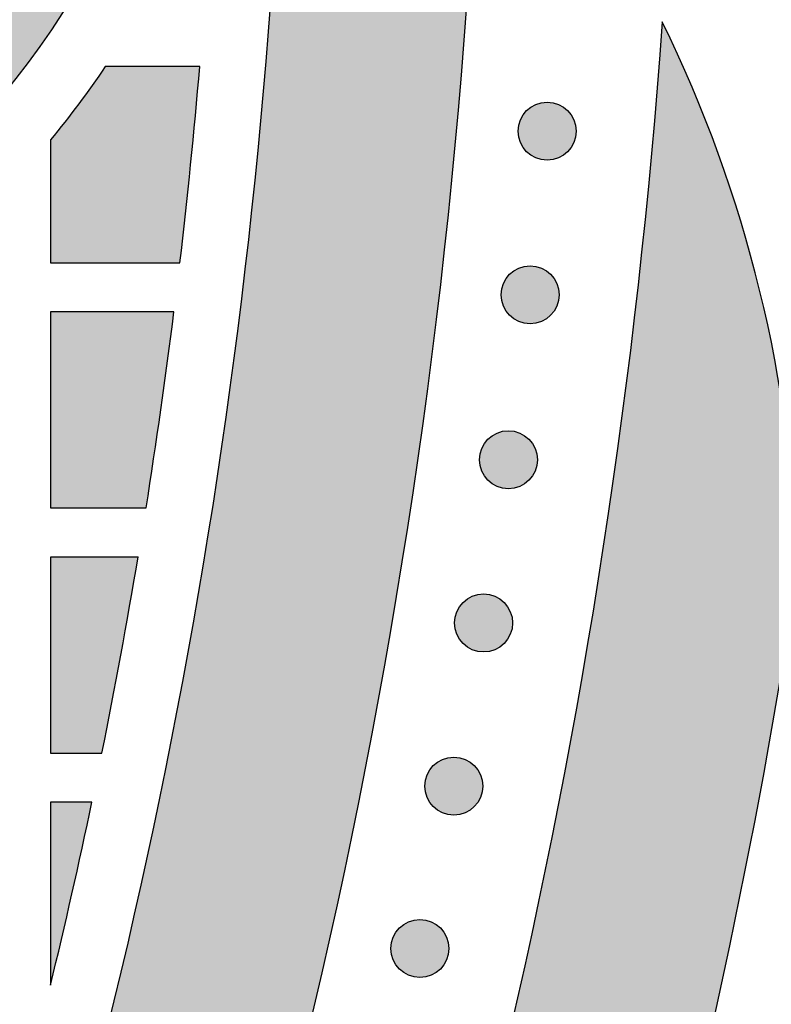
# Model space of a CAD drawing. Header units: millimetres. Extents: x -3873 to -97, y 912 to 4165.
# Tile 239 of 656: x -2969 to -2923, y 1368 to 1429. Entities that reach past the tile are written whole.
import ezdxf

# ---------------------------------------------------------------- set-up
doc = ezdxf.new("R2010")
doc.units = ezdxf.units.MM
doc.layers.add('pattern', color=7, linetype='Continuous', true_color=0x000000)

msp = doc.modelspace()

# ---------------------------------------------------------------- hatches: boundary and pattern name
at = {"layer": 'pattern'}
for points in [[(-3051.084, 1455.273), (-3051.032, 1454.398), (-3050.959, 1453.518), (-3050.867, 1452.632), (-3050.754, 1451.742), (-3050.62, 1450.847), (-3050.465, 1449.948), (-3050.289, 1449.047), (-3050.091, 1448.144), (-3049.87, 1447.239), (-3049.627, 1446.334), (-3049.362, 1445.428), (-3049.073, 1444.524), (-3048.762, 1443.621), (-3048.427, 1442.721), (-3048.069, 1441.825), (-3047.688, 1440.932), (-3047.284, 1440.045), (-3046.856, 1439.164), (-3046.406, 1438.29), (-3045.932, 1437.423), (-3045.435, 1436.566), (-3044.916, 1435.718), (-3044.375, 1434.88), (-3043.811, 1434.054), (-3043.226, 1433.239), (-3042.619, 1432.438), (-3041.991, 1431.651), (-3041.344, 1430.878), (-3040.676, 1430.121), (-3039.989, 1429.38), (-3039.283, 1428.656), (-3038.559, 1427.95), (-3037.817, 1427.262), (-3037.059, 1426.593), (-3036.285, 1425.943), (-3035.496, 1425.314), (-3034.692, 1424.705), (-3033.875, 1424.117), (-3033.044, 1423.551), (-3032.202, 1423.007), (-3031.349, 1422.485), (-3030.485, 1421.985), (-3029.613, 1421.509), (-3028.731, 1421.055), (-3027.843, 1420.625), (-3026.947, 1420.218), (-3026.046, 1419.835), (-3025.14, 1419.475), (-3024.23, 1419.139), (-3023.316, 1418.826), (-3022.401, 1418.536), (-3021.484, 1418.27), (-3020.566, 1418.027), (-3019.649, 1417.806), (-3018.733, 1417.608), (-3017.818, 1417.433), (-3016.906, 1417.28), (-3015.997, 1417.148), (-3015.092, 1417.038), (-3014.192, 1416.949), (-3013.297, 1416.88), (-3012.407, 1416.832), (-3011.525, 1416.803), (-3010.649, 1416.794), (-3009.773, 1416.803), (-3008.89, 1416.832), (-3008.001, 1416.881), (-3007.106, 1416.949), (-3006.205, 1417.039), (-3005.301, 1417.149), (-3004.392, 1417.281), (-3003.48, 1417.434), (-3002.565, 1417.61), (-3001.649, 1417.808), (-3000.731, 1418.028), (-2999.814, 1418.272), (-2998.897, 1418.538), (-2997.982, 1418.828), (-2997.068, 1419.141), (-2996.158, 1419.477), (-2995.252, 1419.837), (-2994.351, 1420.221), (-2993.456, 1420.628), (-2992.567, 1421.058), (-2991.686, 1421.512), (-2990.813, 1421.988), (-2989.949, 1422.488), (-2989.096, 1423.01), (-2988.254, 1423.554), (-2987.424, 1424.121), (-2986.607, 1424.709), (-2985.803, 1425.318), (-2985.014, 1425.947), (-2984.24, 1426.597), (-2983.482, 1427.266), (-2982.741, 1427.954), (-2982.017, 1428.661), (-2981.311, 1429.385), (-2980.624, 1430.126), (-2979.956, 1430.883), (-2979.308, 1431.656), (-2978.681, 1432.443), (-2978.074, 1433.245), (-2977.489, 1434.059), (-2976.926, 1434.885), (-2976.384, 1435.723), (-2975.865, 1436.571), (-2975.369, 1437.429), (-2974.895, 1438.296), (-2974.445, 1439.17), (-2974.017, 1440.051), (-2973.613, 1440.938), (-2973.232, 1441.831), (-2972.875, 1442.727), (-2972.54, 1443.628), (-2972.229, 1444.53), (-2971.941, 1445.435), (-2971.675, 1446.34), (-2971.432, 1447.245), (-2971.212, 1448.15), (-2971.014, 1449.054), (-2970.838, 1449.955), (-2970.683, 1450.853), (-2970.549, 1451.748), (-2970.437, 1452.639), (-2970.344, 1453.524), (-2970.272, 1454.405), (-2970.219, 1455.279), (-2958.208, 1455.28), (-2958.264, 1454.139), (-2958.345, 1452.99), (-2958.453, 1451.833), (-2958.587, 1450.67), (-2958.749, 1449.5), (-2958.939, 1448.326), (-2959.157, 1447.147), (-2959.403, 1445.966), (-2959.679, 1444.782), (-2959.984, 1443.597), (-2960.319, 1442.411), (-2960.684, 1441.227), (-2961.08, 1440.044), (-2961.505, 1438.865), (-2961.962, 1437.689), (-2962.449, 1436.519), (-2962.967, 1435.356), (-2963.515, 1434.2), (-2964.095, 1433.053), (-2964.704, 1431.916), (-2965.344, 1430.79), (-2966.013, 1429.676), (-2966.713, 1428.576), (-2967.441, 1427.491), (-2968.198, 1426.421), (-2968.983, 1425.368), (-2969.796, 1424.334), (-2970.637, 1423.318), (-2971.503, 1422.323), (-2972.395, 1421.349), (-2973.312, 1420.397), (-2974.253, 1419.468), (-2975.216, 1418.563), (-2976.203, 1417.683), (-2977.21, 1416.829), (-2978.237, 1416.001), (-2979.284, 1415.2), (-2980.349, 1414.427), (-2981.43, 1413.682), (-2982.528, 1412.966), (-2983.64, 1412.279), (-2984.766, 1411.622), (-2985.904, 1410.995), (-2987.054, 1410.399), (-2988.213, 1409.833), (-2989.381, 1409.298), (-2990.557, 1408.793), (-2991.739, 1408.32), (-2992.927, 1407.878), (-2994.119, 1407.466), (-2995.314, 1407.085), (-2996.511, 1406.735), (-2997.708, 1406.415), (-2998.905, 1406.125), (-3000.101, 1405.865), (-3001.295, 1405.635), (-3002.485, 1405.433), (-3003.671, 1405.26), (-3004.852, 1405.115), (-3006.026, 1404.998), (-3007.194, 1404.908), (-3008.354, 1404.844), (-3009.506, 1404.806), (-3010.648, 1404.794), (-3011.79, 1404.806), (-3012.941, 1404.844), (-3014.101, 1404.907), (-3015.269, 1404.997), (-3016.444, 1405.114), (-3017.625, 1405.259), (-3018.811, 1405.432), (-3020.001, 1405.633), (-3021.195, 1405.864), (-3022.39, 1406.123), (-3023.588, 1406.413), (-3024.785, 1406.733), (-3025.982, 1407.083), (-3027.177, 1407.463), (-3028.369, 1407.875), (-3029.557, 1408.317), (-3030.739, 1408.79), (-3031.915, 1409.294), (-3033.083, 1409.829), (-3034.243, 1410.395), (-3035.392, 1410.991), (-3036.531, 1411.618), (-3037.657, 1412.275), (-3038.769, 1412.961), (-3039.867, 1413.677), (-3040.948, 1414.422), (-3042.013, 1415.195), (-3043.06, 1415.995), (-3044.088, 1416.823), (-3045.095, 1417.677), (-3046.081, 1418.557), (-3047.045, 1419.462), (-3047.986, 1420.391), (-3048.903, 1421.343), (-3049.795, 1422.317), (-3050.662, 1423.312), (-3051.502, 1424.327), (-3052.315, 1425.361), (-3053.101, 1426.414), (-3053.858, 1427.483), (-3054.587, 1428.569), (-3055.286, 1429.669), (-3055.956, 1430.782), (-3056.596, 1431.908), (-3057.206, 1433.045), (-3057.785, 1434.192), (-3058.334, 1435.348), (-3058.852, 1436.511), (-3059.339, 1437.681), (-3059.796, 1438.857), (-3060.222, 1440.036), (-3060.617, 1441.219), (-3060.983, 1442.403), (-3061.318, 1443.588), (-3061.623, 1444.773), (-3061.899, 1445.957), (-3062.146, 1447.139), (-3062.364, 1448.318), (-3062.554, 1449.492), (-3062.716, 1450.661), (-3062.85, 1451.825), (-3062.958, 1452.981), (-3063.04, 1454.131), (-3063.096, 1455.272)], [(-2952.738, 1455.281), (-2952.84, 1448.097), (-2953.08, 1440.896), (-2953.459, 1433.682), (-2953.978, 1426.459), (-2954.638, 1419.231), (-2955.439, 1412.002), (-2956.382, 1404.776), (-2957.467, 1397.558), (-2958.694, 1390.351), (-2960.063, 1383.16), (-2961.574, 1375.989), (-2963.225, 1368.841), (-2965.018, 1361.722), (-2966.95, 1354.635), (-2969.021, 1347.585), (-2971.231, 1340.575), (-2973.577, 1333.61), (-2976.058, 1326.693), (-2978.673, 1319.829), (-2981.42, 1313.021), (-2984.297, 1306.273), (-2987.303, 1299.589), (-2990.435, 1292.973), (-2993.69, 1286.427), (-2997.067, 1279.956), (-3000.564, 1273.563), (-3004.176, 1267.25), (-3007.902, 1261.022), (-3011.739, 1254.88), (-3015.684, 1248.828), (-3019.734, 1242.869), (-3023.885, 1237.005), (-3024.897, 1235.091), (-3025.867, 1233.15), (-3026.794, 1231.185), (-3027.676, 1229.197), (-3028.514, 1227.186), (-3029.306, 1225.156), (-3030.052, 1223.106), (-3030.75, 1221.04), (-3031.401, 1218.958), (-3032.003, 1216.862), (-3032.557, 1214.754), (-3033.062, 1212.635), (-3033.518, 1210.508), (-3033.925, 1208.373), (-3034.282, 1206.234), (-3034.589, 1204.09), (-3029.181, 1210.512), (-3023.895, 1217.074), (-3018.736, 1223.772), (-3013.708, 1230.602), (-3008.817, 1237.561), (-3004.067, 1244.645), (-2999.462, 1251.85), (-2995.008, 1259.171), (-2990.709, 1266.603), (-2986.569, 1274.142), (-2982.59, 1281.782), (-2978.778, 1289.518), (-2975.136, 1297.345), (-2971.666, 1305.257), (-2968.371, 1313.249), (-2965.255, 1321.314), (-2962.32, 1329.446), (-2959.567, 1337.64), (-2956.999, 1345.889), (-2954.617, 1354.187), (-2952.422, 1362.527), (-2950.416, 1370.904), (-2948.599, 1379.311), (-2946.972, 1387.741), (-2945.534, 1396.189), (-2944.286, 1404.648), (-2943.227, 1413.111), (-2942.357, 1421.573), (-2941.674, 1430.027), (-2941.178, 1438.467), (-2940.866, 1446.887), (-2940.738, 1455.282)], [(-2929.758, 1428.419), (-2930.401, 1420.543), (-2931.202, 1412.659), (-2932.162, 1404.769), (-2933.282, 1396.88), (-2934.563, 1388.995), (-2936.004, 1381.12), (-2937.606, 1373.26), (-2939.369, 1365.419), (-2941.292, 1357.602), (-2943.375, 1349.815), (-2945.618, 1342.062), (-2948.02, 1334.347), (-2950.579, 1326.677), (-2953.295, 1319.055), (-2956.165, 1311.487), (-2959.189, 1303.977), (-2962.364, 1296.53), (-2965.689, 1289.15), (-2969.161, 1281.841), (-2972.778, 1274.609), (-2976.537, 1267.458), (-2980.436, 1260.391), (-2984.472, 1253.413), (-2988.642, 1246.527), (-2992.942, 1239.738), (-2997.37, 1233.049), (-3001.922, 1226.463), (-3006.594, 1219.984), (-3011.383, 1213.615), (-3016.285, 1207.36), (-3021.297, 1201.22), (-3026.413, 1195.198), (-3024.311, 1195.964), (-3022.224, 1196.789), (-3020.157, 1197.673), (-3018.111, 1198.616), (-3016.088, 1199.616), (-3014.092, 1200.673), (-3012.124, 1201.785), (-3010.187, 1202.952), (-3008.283, 1204.173), (-3006.414, 1205.445), (-3004.583, 1206.767), (-3002.791, 1208.137), (-3001.04, 1209.555), (-2999.332, 1211.017), (-2997.668, 1212.523), (-2996.051, 1214.069), (-2988.979, 1224.053), (-2982.186, 1234.274), (-2975.684, 1244.722), (-2969.483, 1255.384), (-2963.595, 1266.247), (-2958.027, 1277.296), (-2952.79, 1288.518), (-2947.89, 1299.898), (-2943.335, 1311.42), (-2939.13, 1323.068), (-2935.281, 1334.827), (-2931.792, 1346.681), (-2928.665, 1358.612), (-2925.903, 1370.604), (-2923.506, 1382.64), (-2921.475, 1394.705), (-2921.561, 1396.876), (-2921.705, 1399.05), (-2921.908, 1401.223), (-2922.169, 1403.394), (-2922.49, 1405.561), (-2922.868, 1407.72), (-2923.305, 1409.87), (-2923.8, 1412.008), (-2924.352, 1414.132), (-2924.961, 1416.24), (-2925.626, 1418.329), (-2926.347, 1420.397), (-2927.121, 1422.442), (-2927.949, 1424.462), (-2928.828, 1426.455)], [(-2958.056, 1425.682), (-2963.833, 1425.681), (-2964.63, 1424.531), (-2965.456, 1423.4), (-2966.31, 1422.291), (-2967.19, 1421.203), (-2967.189, 1413.681), (-2959.268, 1413.682)], [(-2938.054, 1420.476), (-2938.026, 1420.448), (-2937.997, 1420.421), (-2937.967, 1420.394), (-2937.936, 1420.368), (-2937.905, 1420.342), (-2937.872, 1420.317), (-2937.839, 1420.293), (-2937.805, 1420.268), (-2937.77, 1420.245), (-2937.734, 1420.222), (-2937.698, 1420.2), (-2937.66, 1420.179), (-2937.622, 1420.159), (-2937.584, 1420.139), (-2937.544, 1420.12), (-2937.504, 1420.102), (-2937.463, 1420.085), (-2937.422, 1420.069), (-2937.38, 1420.054), (-2937.338, 1420.04), (-2937.295, 1420.027), (-2937.251, 1420.015), (-2937.207, 1420.004), (-2937.163, 1419.994), (-2937.118, 1419.985), (-2937.073, 1419.977), (-2937.028, 1419.971), (-2936.983, 1419.966), (-2936.937, 1419.962), (-2936.891, 1419.959), (-2936.845, 1419.957), (-2936.799, 1419.956), (-2936.754, 1419.957), (-2936.708, 1419.959), (-2936.662, 1419.962), (-2936.616, 1419.966), (-2936.571, 1419.971), (-2936.526, 1419.978), (-2936.481, 1419.985), (-2936.436, 1419.994), (-2936.392, 1420.004), (-2936.348, 1420.015), (-2936.304, 1420.027), (-2936.261, 1420.04), (-2936.219, 1420.054), (-2936.177, 1420.069), (-2936.135, 1420.085), (-2936.095, 1420.102), (-2936.055, 1420.12), (-2936.015, 1420.139), (-2935.977, 1420.159), (-2935.938, 1420.179), (-2935.901, 1420.2), (-2935.865, 1420.222), (-2935.829, 1420.245), (-2935.794, 1420.269), (-2935.76, 1420.293), (-2935.727, 1420.317), (-2935.694, 1420.343), (-2935.663, 1420.368), (-2935.632, 1420.395), (-2935.602, 1420.421), (-2935.573, 1420.448), (-2935.545, 1420.476), (-2935.517, 1420.504), (-2935.49, 1420.533), (-2935.463, 1420.563), (-2935.437, 1420.594), (-2935.411, 1420.625), (-2935.386, 1420.658), (-2935.362, 1420.691), (-2935.338, 1420.725), (-2935.314, 1420.76), (-2935.291, 1420.796), (-2935.269, 1420.832), (-2935.248, 1420.87), (-2935.228, 1420.908), (-2935.208, 1420.946), (-2935.189, 1420.986), (-2935.171, 1421.026), (-2935.154, 1421.067), (-2935.138, 1421.108), (-2935.123, 1421.15), (-2935.109, 1421.192), (-2935.096, 1421.235), (-2935.084, 1421.279), (-2935.073, 1421.323), (-2935.063, 1421.367), (-2935.054, 1421.412), (-2935.047, 1421.457), (-2935.04, 1421.502), (-2935.035, 1421.547), (-2935.031, 1421.593), (-2935.028, 1421.639), (-2935.026, 1421.685), (-2935.025, 1421.731), (-2935.026, 1421.777), (-2935.028, 1421.822), (-2935.031, 1421.868), (-2935.035, 1421.914), (-2935.04, 1421.959), (-2935.047, 1422.005), (-2935.054, 1422.05), (-2935.063, 1422.094), (-2935.073, 1422.139), (-2935.084, 1422.182), (-2935.096, 1422.226), (-2935.109, 1422.269), (-2935.123, 1422.311), (-2935.138, 1422.353), (-2935.154, 1422.395), (-2935.171, 1422.435), (-2935.189, 1422.475), (-2935.208, 1422.515), (-2935.228, 1422.554), (-2935.248, 1422.592), (-2935.27, 1422.629), (-2935.292, 1422.665), (-2935.314, 1422.701), (-2935.338, 1422.736), (-2935.362, 1422.77), (-2935.386, 1422.803), (-2935.412, 1422.836), (-2935.437, 1422.867), (-2935.464, 1422.898), (-2935.49, 1422.928), (-2935.518, 1422.957), (-2935.545, 1422.985), (-2935.573, 1423.013), (-2935.602, 1423.04), (-2935.632, 1423.067), (-2935.663, 1423.093), (-2935.694, 1423.119), (-2935.727, 1423.144), (-2935.76, 1423.169), (-2935.794, 1423.193), (-2935.829, 1423.216), (-2935.865, 1423.239), (-2935.901, 1423.261), (-2935.939, 1423.282), (-2935.977, 1423.302), (-2936.015, 1423.322), (-2936.055, 1423.341), (-2936.095, 1423.359), (-2936.136, 1423.376), (-2936.177, 1423.392), (-2936.219, 1423.407), (-2936.262, 1423.421), (-2936.305, 1423.434), (-2936.348, 1423.446), (-2936.392, 1423.457), (-2936.436, 1423.467), (-2936.481, 1423.476), (-2936.526, 1423.484), (-2936.571, 1423.49), (-2936.616, 1423.495), (-2936.662, 1423.499), (-2936.708, 1423.502), (-2936.754, 1423.504), (-2936.8, 1423.505), (-2936.846, 1423.504), (-2936.892, 1423.502), (-2936.937, 1423.499), (-2936.983, 1423.495), (-2937.028, 1423.49), (-2937.074, 1423.484), (-2937.119, 1423.476), (-2937.163, 1423.467), (-2937.208, 1423.457), (-2937.252, 1423.446), (-2937.295, 1423.434), (-2937.338, 1423.421), (-2937.38, 1423.407), (-2937.422, 1423.392), (-2937.464, 1423.376), (-2937.504, 1423.359), (-2937.545, 1423.341), (-2937.584, 1423.322), (-2937.623, 1423.302), (-2937.661, 1423.282), (-2937.698, 1423.261), (-2937.734, 1423.239), (-2937.77, 1423.216), (-2937.805, 1423.192), (-2937.839, 1423.168), (-2937.872, 1423.144), (-2937.905, 1423.118), (-2937.937, 1423.093), (-2937.967, 1423.066), (-2937.997, 1423.04), (-2938.026, 1423.013), (-2938.054, 1422.985), (-2938.082, 1422.957), (-2938.109, 1422.928), (-2938.136, 1422.898), (-2938.162, 1422.867), (-2938.188, 1422.836), (-2938.213, 1422.803), (-2938.238, 1422.77), (-2938.262, 1422.736), (-2938.285, 1422.701), (-2938.308, 1422.665), (-2938.33, 1422.629), (-2938.351, 1422.591), (-2938.372, 1422.553), (-2938.391, 1422.515), (-2938.41, 1422.475), (-2938.428, 1422.435), (-2938.445, 1422.394), (-2938.461, 1422.353), (-2938.476, 1422.311), (-2938.49, 1422.269), (-2938.503, 1422.226), (-2938.515, 1422.182), (-2938.526, 1422.138), (-2938.536, 1422.094), (-2938.545, 1422.049), (-2938.553, 1422.004), (-2938.559, 1421.959), (-2938.564, 1421.914), (-2938.569, 1421.868), (-2938.572, 1421.822), (-2938.573, 1421.776), (-2938.574, 1421.73), (-2938.573, 1421.684), (-2938.572, 1421.639), (-2938.569, 1421.593), (-2938.564, 1421.547), (-2938.559, 1421.502), (-2938.553, 1421.456), (-2938.545, 1421.411), (-2938.536, 1421.367), (-2938.526, 1421.323), (-2938.515, 1421.279), (-2938.503, 1421.235), (-2938.49, 1421.192), (-2938.476, 1421.15), (-2938.461, 1421.108), (-2938.445, 1421.066), (-2938.428, 1421.026), (-2938.41, 1420.986), (-2938.391, 1420.946), (-2938.371, 1420.907), (-2938.351, 1420.869), (-2938.33, 1420.832), (-2938.308, 1420.796), (-2938.285, 1420.76), (-2938.261, 1420.725), (-2938.237, 1420.691), (-2938.213, 1420.658), (-2938.188, 1420.625), (-2938.162, 1420.594), (-2938.136, 1420.563), (-2938.109, 1420.533), (-2938.082, 1420.504)], [(-2939.096, 1410.466), (-2939.068, 1410.438), (-2939.039, 1410.411), (-2939.009, 1410.385), (-2938.978, 1410.358), (-2938.946, 1410.333), (-2938.914, 1410.307), (-2938.881, 1410.283), (-2938.847, 1410.259), (-2938.812, 1410.235), (-2938.776, 1410.213), (-2938.739, 1410.191), (-2938.702, 1410.169), (-2938.664, 1410.149), (-2938.625, 1410.129), (-2938.586, 1410.11), (-2938.546, 1410.092), (-2938.505, 1410.075), (-2938.464, 1410.059), (-2938.422, 1410.044), (-2938.379, 1410.03), (-2938.336, 1410.017), (-2938.293, 1410.005), (-2938.249, 1409.994), (-2938.205, 1409.984), (-2938.16, 1409.975), (-2938.115, 1409.968), (-2938.07, 1409.961), (-2938.024, 1409.956), (-2937.979, 1409.952), (-2937.933, 1409.949), (-2937.887, 1409.947), (-2937.841, 1409.946), (-2937.795, 1409.947), (-2937.749, 1409.949), (-2937.704, 1409.952), (-2937.658, 1409.956), (-2937.612, 1409.961), (-2937.567, 1409.968), (-2937.522, 1409.975), (-2937.478, 1409.984), (-2937.433, 1409.994), (-2937.389, 1410.005), (-2937.346, 1410.017), (-2937.303, 1410.03), (-2937.261, 1410.044), (-2937.219, 1410.059), (-2937.177, 1410.075), (-2937.136, 1410.092), (-2937.096, 1410.11), (-2937.057, 1410.129), (-2937.018, 1410.149), (-2936.98, 1410.169), (-2936.943, 1410.191), (-2936.906, 1410.213), (-2936.871, 1410.235), (-2936.836, 1410.259), (-2936.802, 1410.283), (-2936.768, 1410.308), (-2936.736, 1410.333), (-2936.704, 1410.359), (-2936.674, 1410.385), (-2936.644, 1410.412), (-2936.615, 1410.439), (-2936.587, 1410.466), (-2936.559, 1410.494), (-2936.532, 1410.523), (-2936.505, 1410.553), (-2936.479, 1410.584), (-2936.453, 1410.616), (-2936.428, 1410.648), (-2936.403, 1410.681), (-2936.379, 1410.715), (-2936.356, 1410.75), (-2936.333, 1410.786), (-2936.311, 1410.823), (-2936.29, 1410.86), (-2936.269, 1410.898), (-2936.25, 1410.937), (-2936.231, 1410.976), (-2936.213, 1411.016), (-2936.196, 1411.057), (-2936.18, 1411.098), (-2936.165, 1411.14), (-2936.151, 1411.183), (-2936.138, 1411.226), (-2936.125, 1411.269), (-2936.115, 1411.313), (-2936.105, 1411.357), (-2936.096, 1411.402), (-2936.088, 1411.447), (-2936.082, 1411.492), (-2936.077, 1411.538), (-2936.072, 1411.583), (-2936.069, 1411.629), (-2936.068, 1411.675), (-2936.067, 1411.721), (-2936.068, 1411.767), (-2936.069, 1411.813), (-2936.072, 1411.858), (-2936.077, 1411.904), (-2936.082, 1411.95), (-2936.088, 1411.995), (-2936.096, 1412.04), (-2936.105, 1412.084), (-2936.115, 1412.129), (-2936.126, 1412.173), (-2936.138, 1412.216), (-2936.151, 1412.259), (-2936.165, 1412.302), (-2936.18, 1412.344), (-2936.196, 1412.385), (-2936.213, 1412.426), (-2936.231, 1412.466), (-2936.25, 1412.505), (-2936.269, 1412.544), (-2936.29, 1412.582), (-2936.311, 1412.619), (-2936.333, 1412.656), (-2936.356, 1412.691), (-2936.379, 1412.726), (-2936.404, 1412.76), (-2936.428, 1412.794), (-2936.453, 1412.826), (-2936.479, 1412.858), (-2936.505, 1412.888), (-2936.532, 1412.918), (-2936.559, 1412.947), (-2936.587, 1412.975), (-2936.615, 1413.003), (-2936.644, 1413.03), (-2936.674, 1413.057), (-2936.705, 1413.083), (-2936.736, 1413.109), (-2936.769, 1413.134), (-2936.802, 1413.159), (-2936.836, 1413.183), (-2936.871, 1413.206), (-2936.907, 1413.229), (-2936.943, 1413.251), (-2936.98, 1413.272), (-2937.018, 1413.293), (-2937.057, 1413.312), (-2937.097, 1413.331), (-2937.137, 1413.349), (-2937.177, 1413.366), (-2937.219, 1413.382), (-2937.261, 1413.397), (-2937.303, 1413.411), (-2937.346, 1413.425), (-2937.39, 1413.437), (-2937.434, 1413.448), (-2937.478, 1413.457), (-2937.523, 1413.466), (-2937.568, 1413.474), (-2937.613, 1413.48), (-2937.658, 1413.486), (-2937.704, 1413.49), (-2937.75, 1413.493), (-2937.796, 1413.494), (-2937.841, 1413.495), (-2937.887, 1413.494), (-2937.933, 1413.493), (-2937.979, 1413.49), (-2938.025, 1413.486), (-2938.07, 1413.48), (-2938.115, 1413.474), (-2938.16, 1413.466), (-2938.205, 1413.457), (-2938.249, 1413.448), (-2938.293, 1413.437), (-2938.337, 1413.424), (-2938.38, 1413.411), (-2938.422, 1413.397), (-2938.464, 1413.382), (-2938.505, 1413.366), (-2938.546, 1413.349), (-2938.586, 1413.331), (-2938.626, 1413.312), (-2938.664, 1413.293), (-2938.702, 1413.272), (-2938.74, 1413.251), (-2938.776, 1413.229), (-2938.812, 1413.206), (-2938.847, 1413.183), (-2938.881, 1413.159), (-2938.914, 1413.134), (-2938.947, 1413.109), (-2938.978, 1413.083), (-2939.009, 1413.057), (-2939.039, 1413.03), (-2939.068, 1413.003), (-2939.096, 1412.975), (-2939.124, 1412.947), (-2939.151, 1412.918), (-2939.177, 1412.888), (-2939.204, 1412.857), (-2939.229, 1412.826), (-2939.255, 1412.793), (-2939.279, 1412.76), (-2939.303, 1412.726), (-2939.327, 1412.691), (-2939.35, 1412.655), (-2939.372, 1412.619), (-2939.393, 1412.582), (-2939.413, 1412.544), (-2939.433, 1412.505), (-2939.452, 1412.465), (-2939.47, 1412.425), (-2939.487, 1412.385), (-2939.503, 1412.343), (-2939.518, 1412.301), (-2939.532, 1412.259), (-2939.545, 1412.216), (-2939.557, 1412.172), (-2939.568, 1412.128), (-2939.578, 1412.084), (-2939.587, 1412.04), (-2939.594, 1411.995), (-2939.601, 1411.949), (-2939.606, 1411.904), (-2939.61, 1411.858), (-2939.613, 1411.812), (-2939.615, 1411.767), (-2939.616, 1411.721), (-2939.615, 1411.675), (-2939.613, 1411.629), (-2939.61, 1411.583), (-2939.606, 1411.537), (-2939.601, 1411.492), (-2939.594, 1411.447), (-2939.587, 1411.402), (-2939.578, 1411.357), (-2939.568, 1411.313), (-2939.557, 1411.269), (-2939.545, 1411.225), (-2939.532, 1411.182), (-2939.518, 1411.14), (-2939.503, 1411.098), (-2939.487, 1411.057), (-2939.47, 1411.016), (-2939.452, 1410.976), (-2939.433, 1410.936), (-2939.413, 1410.898), (-2939.393, 1410.86), (-2939.371, 1410.822), (-2939.349, 1410.786), (-2939.327, 1410.75), (-2939.303, 1410.715), (-2939.279, 1410.681), (-2939.255, 1410.648), (-2939.229, 1410.615), (-2939.204, 1410.584), (-2939.177, 1410.553), (-2939.151, 1410.523), (-2939.123, 1410.494)], [(-2961.339, 1398.682), (-2959.632, 1410.682), (-2967.189, 1410.681), (-2967.188, 1398.681)], [(-2940.423, 1400.376), (-2940.395, 1400.349), (-2940.366, 1400.321), (-2940.336, 1400.295), (-2940.305, 1400.269), (-2940.273, 1400.243), (-2940.241, 1400.218), (-2940.208, 1400.193), (-2940.174, 1400.169), (-2940.139, 1400.145), (-2940.103, 1400.123), (-2940.067, 1400.101), (-2940.029, 1400.079), (-2939.991, 1400.059), (-2939.952, 1400.039), (-2939.913, 1400.02), (-2939.873, 1400.002), (-2939.832, 1399.985), (-2939.791, 1399.969), (-2939.749, 1399.954), (-2939.706, 1399.94), (-2939.663, 1399.927), (-2939.62, 1399.915), (-2939.576, 1399.904), (-2939.532, 1399.894), (-2939.487, 1399.885), (-2939.442, 1399.878), (-2939.397, 1399.871), (-2939.351, 1399.866), (-2939.306, 1399.862), (-2939.26, 1399.859), (-2939.214, 1399.857), (-2939.168, 1399.857), (-2939.122, 1399.857), (-2939.076, 1399.859), (-2939.031, 1399.862), (-2938.985, 1399.866), (-2938.94, 1399.871), (-2938.894, 1399.878), (-2938.849, 1399.886), (-2938.805, 1399.894), (-2938.76, 1399.904), (-2938.716, 1399.915), (-2938.673, 1399.927), (-2938.63, 1399.94), (-2938.588, 1399.954), (-2938.546, 1399.969), (-2938.504, 1399.986), (-2938.464, 1400.003), (-2938.423, 1400.021), (-2938.384, 1400.039), (-2938.345, 1400.059), (-2938.307, 1400.08), (-2938.27, 1400.101), (-2938.234, 1400.123), (-2938.198, 1400.146), (-2938.163, 1400.169), (-2938.129, 1400.193), (-2938.096, 1400.218), (-2938.063, 1400.243), (-2938.031, 1400.269), (-2938.001, 1400.295), (-2937.971, 1400.322), (-2937.942, 1400.349), (-2937.914, 1400.376), (-2937.886, 1400.405), (-2937.859, 1400.434), (-2937.832, 1400.463), (-2937.806, 1400.494), (-2937.78, 1400.526), (-2937.755, 1400.558), (-2937.73, 1400.592), (-2937.706, 1400.626), (-2937.683, 1400.661), (-2937.66, 1400.696), (-2937.638, 1400.733), (-2937.617, 1400.77), (-2937.596, 1400.808), (-2937.577, 1400.847), (-2937.558, 1400.886), (-2937.54, 1400.926), (-2937.523, 1400.967), (-2937.507, 1401.008), (-2937.492, 1401.05), (-2937.478, 1401.093), (-2937.465, 1401.136), (-2937.453, 1401.179), (-2937.442, 1401.223), (-2937.432, 1401.267), (-2937.423, 1401.312), (-2937.415, 1401.357), (-2937.409, 1401.402), (-2937.404, 1401.448), (-2937.399, 1401.493), (-2937.396, 1401.539), (-2937.395, 1401.585), (-2937.394, 1401.631), (-2937.395, 1401.677), (-2937.396, 1401.723), (-2937.399, 1401.769), (-2937.404, 1401.814), (-2937.409, 1401.86), (-2937.415, 1401.905), (-2937.423, 1401.95), (-2937.432, 1401.995), (-2937.442, 1402.039), (-2937.453, 1402.083), (-2937.465, 1402.126), (-2937.478, 1402.169), (-2937.492, 1402.212), (-2937.507, 1402.254), (-2937.523, 1402.295), (-2937.54, 1402.336), (-2937.558, 1402.376), (-2937.577, 1402.415), (-2937.597, 1402.454), (-2937.617, 1402.492), (-2937.638, 1402.529), (-2937.66, 1402.566), (-2937.683, 1402.601), (-2937.707, 1402.636), (-2937.731, 1402.671), (-2937.755, 1402.704), (-2937.78, 1402.736), (-2937.806, 1402.768), (-2937.832, 1402.799), (-2937.859, 1402.828), (-2937.886, 1402.857), (-2937.914, 1402.886), (-2937.942, 1402.913), (-2937.971, 1402.94), (-2938.001, 1402.967), (-2938.032, 1402.993), (-2938.063, 1403.019), (-2938.096, 1403.044), (-2938.129, 1403.069), (-2938.163, 1403.093), (-2938.198, 1403.116), (-2938.234, 1403.139), (-2938.27, 1403.161), (-2938.308, 1403.182), (-2938.346, 1403.203), (-2938.384, 1403.223), (-2938.424, 1403.241), (-2938.464, 1403.259), (-2938.505, 1403.276), (-2938.546, 1403.292), (-2938.588, 1403.308), (-2938.63, 1403.322), (-2938.673, 1403.335), (-2938.717, 1403.347), (-2938.761, 1403.358), (-2938.805, 1403.368), (-2938.85, 1403.376), (-2938.895, 1403.384), (-2938.94, 1403.39), (-2938.985, 1403.396), (-2939.031, 1403.4), (-2939.077, 1403.403), (-2939.123, 1403.405), (-2939.169, 1403.405), (-2939.214, 1403.405), (-2939.26, 1403.403), (-2939.306, 1403.4), (-2939.352, 1403.396), (-2939.397, 1403.39), (-2939.442, 1403.384), (-2939.487, 1403.376), (-2939.532, 1403.368), (-2939.576, 1403.358), (-2939.62, 1403.347), (-2939.664, 1403.335), (-2939.707, 1403.322), (-2939.749, 1403.307), (-2939.791, 1403.292), (-2939.832, 1403.276), (-2939.873, 1403.259), (-2939.913, 1403.241), (-2939.953, 1403.222), (-2939.991, 1403.203), (-2940.029, 1403.182), (-2940.067, 1403.161), (-2940.103, 1403.139), (-2940.139, 1403.116), (-2940.174, 1403.093), (-2940.208, 1403.069), (-2940.241, 1403.044), (-2940.274, 1403.019), (-2940.305, 1402.993), (-2940.336, 1402.967), (-2940.366, 1402.94), (-2940.395, 1402.913), (-2940.423, 1402.885), (-2940.451, 1402.857), (-2940.478, 1402.828), (-2940.505, 1402.798), (-2940.531, 1402.768), (-2940.557, 1402.736), (-2940.582, 1402.704), (-2940.606, 1402.67), (-2940.63, 1402.636), (-2940.654, 1402.601), (-2940.677, 1402.566), (-2940.699, 1402.529), (-2940.72, 1402.492), (-2940.74, 1402.454), (-2940.76, 1402.415), (-2940.779, 1402.376), (-2940.797, 1402.335), (-2940.814, 1402.295), (-2940.83, 1402.253), (-2940.845, 1402.211), (-2940.859, 1402.169), (-2940.872, 1402.126), (-2940.884, 1402.083), (-2940.895, 1402.039), (-2940.905, 1401.994), (-2940.914, 1401.95), (-2940.921, 1401.905), (-2940.928, 1401.859), (-2940.933, 1401.814), (-2940.937, 1401.768), (-2940.94, 1401.723), (-2940.942, 1401.677), (-2940.943, 1401.631), (-2940.942, 1401.585), (-2940.94, 1401.539), (-2940.937, 1401.493), (-2940.933, 1401.448), (-2940.928, 1401.402), (-2940.921, 1401.357), (-2940.914, 1401.312), (-2940.905, 1401.267), (-2940.895, 1401.223), (-2940.884, 1401.179), (-2940.872, 1401.136), (-2940.859, 1401.093), (-2940.845, 1401.05), (-2940.83, 1401.008), (-2940.814, 1400.967), (-2940.797, 1400.926), (-2940.779, 1400.886), (-2940.76, 1400.847), (-2940.74, 1400.808), (-2940.72, 1400.77), (-2940.698, 1400.733), (-2940.676, 1400.696), (-2940.654, 1400.66), (-2940.63, 1400.625), (-2940.606, 1400.591), (-2940.582, 1400.558), (-2940.556, 1400.526), (-2940.531, 1400.494), (-2940.504, 1400.463), (-2940.478, 1400.433), (-2940.45, 1400.404)], [(-2964.038, 1383.681), (-2961.828, 1395.681), (-2967.188, 1395.681), (-2967.187, 1383.681)], [(-2941.944, 1390.389), (-2941.916, 1390.361), (-2941.887, 1390.334), (-2941.857, 1390.307), (-2941.826, 1390.281), (-2941.794, 1390.255), (-2941.762, 1390.23), (-2941.729, 1390.206), (-2941.695, 1390.182), (-2941.66, 1390.158), (-2941.624, 1390.135), (-2941.587, 1390.113), (-2941.55, 1390.092), (-2941.512, 1390.072), (-2941.473, 1390.052), (-2941.434, 1390.033), (-2941.394, 1390.015), (-2941.353, 1389.998), (-2941.312, 1389.982), (-2941.27, 1389.967), (-2941.227, 1389.953), (-2941.184, 1389.94), (-2941.141, 1389.928), (-2941.097, 1389.917), (-2941.053, 1389.907), (-2941.008, 1389.898), (-2940.963, 1389.891), (-2940.918, 1389.884), (-2940.872, 1389.879), (-2940.827, 1389.875), (-2940.781, 1389.872), (-2940.735, 1389.87), (-2940.689, 1389.869), (-2940.643, 1389.87), (-2940.597, 1389.872), (-2940.552, 1389.875), (-2940.506, 1389.879), (-2940.461, 1389.884), (-2940.415, 1389.891), (-2940.37, 1389.898), (-2940.326, 1389.907), (-2940.281, 1389.917), (-2940.237, 1389.928), (-2940.194, 1389.94), (-2940.151, 1389.953), (-2940.109, 1389.967), (-2940.067, 1389.982), (-2940.025, 1389.998), (-2939.985, 1390.015), (-2939.944, 1390.033), (-2939.905, 1390.052), (-2939.866, 1390.072), (-2939.828, 1390.092), (-2939.791, 1390.114), (-2939.755, 1390.136), (-2939.719, 1390.158), (-2939.684, 1390.182), (-2939.65, 1390.206), (-2939.616, 1390.23), (-2939.584, 1390.256), (-2939.552, 1390.281), (-2939.522, 1390.308), (-2939.492, 1390.334), (-2939.463, 1390.362), (-2939.435, 1390.389), (-2939.407, 1390.417), (-2939.38, 1390.446), (-2939.353, 1390.476), (-2939.327, 1390.507), (-2939.301, 1390.539), (-2939.276, 1390.571), (-2939.251, 1390.604), (-2939.227, 1390.638), (-2939.204, 1390.673), (-2939.181, 1390.709), (-2939.159, 1390.745), (-2939.138, 1390.783), (-2939.117, 1390.821), (-2939.098, 1390.859), (-2939.079, 1390.899), (-2939.061, 1390.939), (-2939.044, 1390.98), (-2939.028, 1391.021), (-2939.013, 1391.063), (-2938.999, 1391.106), (-2938.986, 1391.149), (-2938.974, 1391.192), (-2938.963, 1391.236), (-2938.953, 1391.28), (-2938.944, 1391.325), (-2938.936, 1391.37), (-2938.93, 1391.415), (-2938.925, 1391.461), (-2938.92, 1391.506), (-2938.917, 1391.552), (-2938.916, 1391.598), (-2938.915, 1391.644), (-2938.916, 1391.69), (-2938.917, 1391.736), (-2938.92, 1391.781), (-2938.925, 1391.827), (-2938.93, 1391.872), (-2938.936, 1391.918), (-2938.944, 1391.963), (-2938.953, 1392.007), (-2938.963, 1392.052), (-2938.974, 1392.096), (-2938.986, 1392.139), (-2938.999, 1392.182), (-2939.013, 1392.224), (-2939.028, 1392.266), (-2939.044, 1392.308), (-2939.061, 1392.348), (-2939.079, 1392.389), (-2939.098, 1392.428), (-2939.118, 1392.467), (-2939.138, 1392.505), (-2939.159, 1392.542), (-2939.181, 1392.578), (-2939.204, 1392.614), (-2939.227, 1392.649), (-2939.252, 1392.683), (-2939.276, 1392.716), (-2939.301, 1392.749), (-2939.327, 1392.781), (-2939.353, 1392.811), (-2939.38, 1392.841), (-2939.407, 1392.87), (-2939.435, 1392.898), (-2939.463, 1392.926), (-2939.492, 1392.953), (-2939.522, 1392.98), (-2939.553, 1393.006), (-2939.584, 1393.032), (-2939.617, 1393.057), (-2939.65, 1393.082), (-2939.684, 1393.106), (-2939.719, 1393.129), (-2939.755, 1393.152), (-2939.791, 1393.174), (-2939.829, 1393.195), (-2939.867, 1393.216), (-2939.905, 1393.235), (-2939.945, 1393.254), (-2939.985, 1393.272), (-2940.026, 1393.289), (-2940.067, 1393.305), (-2940.109, 1393.32), (-2940.151, 1393.334), (-2940.194, 1393.347), (-2940.238, 1393.359), (-2940.282, 1393.37), (-2940.326, 1393.38), (-2940.371, 1393.389), (-2940.416, 1393.397), (-2940.461, 1393.403), (-2940.506, 1393.408), (-2940.552, 1393.413), (-2940.598, 1393.416), (-2940.644, 1393.417), (-2940.69, 1393.418), (-2940.735, 1393.417), (-2940.781, 1393.416), (-2940.827, 1393.413), (-2940.873, 1393.408), (-2940.918, 1393.403), (-2940.963, 1393.397), (-2941.008, 1393.389), (-2941.053, 1393.38), (-2941.097, 1393.37), (-2941.141, 1393.359), (-2941.185, 1393.347), (-2941.228, 1393.334), (-2941.27, 1393.32), (-2941.312, 1393.305), (-2941.353, 1393.289), (-2941.394, 1393.272), (-2941.434, 1393.254), (-2941.474, 1393.235), (-2941.512, 1393.215), (-2941.55, 1393.195), (-2941.588, 1393.174), (-2941.624, 1393.152), (-2941.66, 1393.129), (-2941.695, 1393.105), (-2941.729, 1393.081), (-2941.762, 1393.057), (-2941.795, 1393.032), (-2941.826, 1393.006), (-2941.857, 1392.98), (-2941.887, 1392.953), (-2941.916, 1392.926), (-2941.944, 1392.898), (-2941.972, 1392.87), (-2941.999, 1392.841), (-2942.025, 1392.811), (-2942.052, 1392.78), (-2942.077, 1392.749), (-2942.103, 1392.716), (-2942.127, 1392.683), (-2942.151, 1392.649), (-2942.175, 1392.614), (-2942.198, 1392.578), (-2942.22, 1392.542), (-2942.241, 1392.504), (-2942.261, 1392.466), (-2942.281, 1392.428), (-2942.3, 1392.388), (-2942.318, 1392.348), (-2942.335, 1392.307), (-2942.351, 1392.266), (-2942.366, 1392.224), (-2942.38, 1392.182), (-2942.393, 1392.139), (-2942.405, 1392.095), (-2942.416, 1392.051), (-2942.426, 1392.007), (-2942.435, 1391.962), (-2942.442, 1391.917), (-2942.449, 1391.872), (-2942.454, 1391.827), (-2942.458, 1391.781), (-2942.461, 1391.735), (-2942.463, 1391.689), (-2942.464, 1391.643), (-2942.463, 1391.598), (-2942.461, 1391.552), (-2942.458, 1391.506), (-2942.454, 1391.46), (-2942.449, 1391.415), (-2942.442, 1391.37), (-2942.435, 1391.325), (-2942.426, 1391.28), (-2942.416, 1391.236), (-2942.405, 1391.192), (-2942.393, 1391.148), (-2942.38, 1391.105), (-2942.366, 1391.063), (-2942.351, 1391.021), (-2942.335, 1390.979), (-2942.318, 1390.939), (-2942.3, 1390.899), (-2942.281, 1390.859), (-2942.261, 1390.821), (-2942.241, 1390.783), (-2942.219, 1390.745), (-2942.197, 1390.709), (-2942.175, 1390.673), (-2942.151, 1390.638), (-2942.127, 1390.604), (-2942.103, 1390.571), (-2942.077, 1390.538), (-2942.052, 1390.507), (-2942.025, 1390.476), (-2941.999, 1390.446), (-2941.971, 1390.417)], [(-2943.765, 1380.411), (-2943.736, 1380.383), (-2943.707, 1380.356), (-2943.677, 1380.329), (-2943.647, 1380.303), (-2943.615, 1380.277), (-2943.583, 1380.252), (-2943.549, 1380.227), (-2943.515, 1380.203), (-2943.48, 1380.18), (-2943.445, 1380.157), (-2943.408, 1380.135), (-2943.371, 1380.114), (-2943.333, 1380.093), (-2943.294, 1380.074), (-2943.255, 1380.055), (-2943.215, 1380.037), (-2943.174, 1380.02), (-2943.133, 1380.004), (-2943.091, 1379.989), (-2943.048, 1379.975), (-2943.005, 1379.961), (-2942.962, 1379.949), (-2942.918, 1379.938), (-2942.873, 1379.929), (-2942.829, 1379.92), (-2942.784, 1379.912), (-2942.739, 1379.906), (-2942.693, 1379.9), (-2942.647, 1379.896), (-2942.602, 1379.893), (-2942.556, 1379.892), (-2942.51, 1379.891), (-2942.464, 1379.892), (-2942.418, 1379.893), (-2942.372, 1379.896), (-2942.327, 1379.9), (-2942.281, 1379.906), (-2942.236, 1379.912), (-2942.191, 1379.92), (-2942.146, 1379.929), (-2942.102, 1379.939), (-2942.058, 1379.949), (-2942.015, 1379.962), (-2941.972, 1379.975), (-2941.929, 1379.989), (-2941.887, 1380.004), (-2941.846, 1380.02), (-2941.805, 1380.037), (-2941.765, 1380.055), (-2941.726, 1380.074), (-2941.687, 1380.093), (-2941.649, 1380.114), (-2941.612, 1380.135), (-2941.575, 1380.157), (-2941.539, 1380.18), (-2941.505, 1380.203), (-2941.47, 1380.227), (-2941.437, 1380.252), (-2941.405, 1380.277), (-2941.373, 1380.303), (-2941.342, 1380.329), (-2941.313, 1380.356), (-2941.283, 1380.383), (-2941.255, 1380.411), (-2941.228, 1380.439), (-2941.201, 1380.468), (-2941.174, 1380.498), (-2941.148, 1380.529), (-2941.122, 1380.56), (-2941.097, 1380.593), (-2941.072, 1380.626), (-2941.048, 1380.66), (-2941.025, 1380.695), (-2941.002, 1380.731), (-2940.98, 1380.767), (-2940.959, 1380.804), (-2940.938, 1380.842), (-2940.918, 1380.881), (-2940.9, 1380.921), (-2940.882, 1380.961), (-2940.865, 1381.001), (-2940.849, 1381.043), (-2940.833, 1381.085), (-2940.819, 1381.127), (-2940.806, 1381.17), (-2940.794, 1381.214), (-2940.783, 1381.258), (-2940.773, 1381.302), (-2940.765, 1381.347), (-2940.757, 1381.391), (-2940.751, 1381.437), (-2940.745, 1381.482), (-2940.741, 1381.528), (-2940.738, 1381.574), (-2940.736, 1381.62), (-2940.736, 1381.665), (-2940.736, 1381.711), (-2940.738, 1381.757), (-2940.741, 1381.803), (-2940.745, 1381.849), (-2940.751, 1381.894), (-2940.757, 1381.939), (-2940.765, 1381.984), (-2940.773, 1382.029), (-2940.783, 1382.073), (-2940.794, 1382.117), (-2940.806, 1382.161), (-2940.819, 1382.204), (-2940.834, 1382.246), (-2940.849, 1382.288), (-2940.865, 1382.329), (-2940.882, 1382.37), (-2940.9, 1382.41), (-2940.919, 1382.45), (-2940.938, 1382.488), (-2940.959, 1382.526), (-2940.98, 1382.564), (-2941.002, 1382.6), (-2941.025, 1382.636), (-2941.048, 1382.671), (-2941.072, 1382.705), (-2941.097, 1382.738), (-2941.122, 1382.771), (-2941.148, 1382.802), (-2941.174, 1382.833), (-2941.201, 1382.863), (-2941.228, 1382.892), (-2941.256, 1382.92), (-2941.284, 1382.948), (-2941.313, 1382.975), (-2941.343, 1383.001), (-2941.373, 1383.028), (-2941.405, 1383.053), (-2941.437, 1383.079), (-2941.471, 1383.103), (-2941.505, 1383.127), (-2941.54, 1383.151), (-2941.575, 1383.173), (-2941.612, 1383.195), (-2941.649, 1383.217), (-2941.687, 1383.237), (-2941.726, 1383.257), (-2941.765, 1383.276), (-2941.805, 1383.294), (-2941.846, 1383.311), (-2941.888, 1383.327), (-2941.929, 1383.342), (-2941.972, 1383.356), (-2942.015, 1383.369), (-2942.058, 1383.381), (-2942.102, 1383.392), (-2942.147, 1383.402), (-2942.191, 1383.411), (-2942.236, 1383.418), (-2942.281, 1383.425), (-2942.327, 1383.43), (-2942.373, 1383.434), (-2942.418, 1383.437), (-2942.464, 1383.439), (-2942.51, 1383.44), (-2942.556, 1383.439), (-2942.602, 1383.437), (-2942.648, 1383.434), (-2942.693, 1383.43), (-2942.739, 1383.425), (-2942.784, 1383.418), (-2942.829, 1383.411), (-2942.874, 1383.402), (-2942.918, 1383.392), (-2942.962, 1383.381), (-2943.005, 1383.369), (-2943.048, 1383.356), (-2943.091, 1383.342), (-2943.133, 1383.327), (-2943.174, 1383.311), (-2943.215, 1383.294), (-2943.255, 1383.276), (-2943.294, 1383.257), (-2943.333, 1383.237), (-2943.371, 1383.217), (-2943.408, 1383.195), (-2943.445, 1383.173), (-2943.481, 1383.151), (-2943.516, 1383.127), (-2943.55, 1383.103), (-2943.583, 1383.078), (-2943.615, 1383.053), (-2943.647, 1383.027), (-2943.678, 1383.001), (-2943.708, 1382.974), (-2943.737, 1382.947), (-2943.765, 1382.92), (-2943.792, 1382.892), (-2943.819, 1382.863), (-2943.846, 1382.833), (-2943.872, 1382.802), (-2943.898, 1382.77), (-2943.923, 1382.738), (-2943.948, 1382.705), (-2943.972, 1382.671), (-2943.996, 1382.636), (-2944.018, 1382.6), (-2944.04, 1382.563), (-2944.062, 1382.526), (-2944.082, 1382.488), (-2944.102, 1382.449), (-2944.121, 1382.41), (-2944.138, 1382.37), (-2944.155, 1382.329), (-2944.172, 1382.288), (-2944.187, 1382.246), (-2944.201, 1382.203), (-2944.214, 1382.16), (-2944.226, 1382.117), (-2944.237, 1382.073), (-2944.247, 1382.029), (-2944.255, 1381.984), (-2944.263, 1381.939), (-2944.27, 1381.894), (-2944.275, 1381.848), (-2944.279, 1381.803), (-2944.282, 1381.757), (-2944.284, 1381.711), (-2944.284, 1381.665), (-2944.284, 1381.619), (-2944.282, 1381.573), (-2944.279, 1381.528), (-2944.275, 1381.482), (-2944.27, 1381.436), (-2944.263, 1381.391), (-2944.255, 1381.346), (-2944.247, 1381.302), (-2944.237, 1381.257), (-2944.226, 1381.213), (-2944.214, 1381.17), (-2944.201, 1381.127), (-2944.187, 1381.084), (-2944.171, 1381.043), (-2944.155, 1381.001), (-2944.138, 1380.96), (-2944.12, 1380.92), (-2944.102, 1380.881), (-2944.082, 1380.842), (-2944.061, 1380.804), (-2944.04, 1380.767), (-2944.018, 1380.73), (-2943.995, 1380.695), (-2943.972, 1380.66), (-2943.948, 1380.626), (-2943.923, 1380.592), (-2943.898, 1380.56), (-2943.872, 1380.528), (-2943.846, 1380.498), (-2943.819, 1380.468), (-2943.792, 1380.439)], [(-2967.186, 1369.482), (-2964.655, 1380.681), (-2967.187, 1380.681)], [(-2945.84, 1370.478), (-2945.812, 1370.45), (-2945.782, 1370.423), (-2945.753, 1370.396), (-2945.722, 1370.37), (-2945.69, 1370.344), (-2945.658, 1370.319), (-2945.625, 1370.294), (-2945.59, 1370.27), (-2945.555, 1370.247), (-2945.52, 1370.224), (-2945.483, 1370.202), (-2945.446, 1370.181), (-2945.408, 1370.16), (-2945.369, 1370.141), (-2945.33, 1370.122), (-2945.29, 1370.104), (-2945.249, 1370.087), (-2945.208, 1370.071), (-2945.166, 1370.056), (-2945.123, 1370.042), (-2945.08, 1370.029), (-2945.037, 1370.017), (-2944.993, 1370.006), (-2944.949, 1369.996), (-2944.904, 1369.987), (-2944.859, 1369.979), (-2944.814, 1369.973), (-2944.768, 1369.968), (-2944.723, 1369.963), (-2944.677, 1369.96), (-2944.631, 1369.959), (-2944.585, 1369.958), (-2944.539, 1369.959), (-2944.493, 1369.96), (-2944.447, 1369.963), (-2944.402, 1369.968), (-2944.356, 1369.973), (-2944.311, 1369.979), (-2944.266, 1369.987), (-2944.221, 1369.996), (-2944.177, 1370.006), (-2944.133, 1370.017), (-2944.09, 1370.029), (-2944.047, 1370.042), (-2944.004, 1370.056), (-2943.962, 1370.071), (-2943.921, 1370.087), (-2943.88, 1370.104), (-2943.84, 1370.122), (-2943.801, 1370.141), (-2943.762, 1370.161), (-2943.724, 1370.181), (-2943.687, 1370.202), (-2943.65, 1370.224), (-2943.615, 1370.247), (-2943.58, 1370.271), (-2943.546, 1370.295), (-2943.512, 1370.319), (-2943.48, 1370.344), (-2943.448, 1370.37), (-2943.417, 1370.396), (-2943.388, 1370.423), (-2943.359, 1370.45), (-2943.33, 1370.478), (-2943.303, 1370.506), (-2943.276, 1370.535), (-2943.249, 1370.565), (-2943.223, 1370.596), (-2943.197, 1370.627), (-2943.172, 1370.66), (-2943.147, 1370.693), (-2943.123, 1370.727), (-2943.1, 1370.762), (-2943.077, 1370.798), (-2943.055, 1370.834), (-2943.034, 1370.872), (-2943.013, 1370.91), (-2942.994, 1370.948), (-2942.975, 1370.988), (-2942.957, 1371.028), (-2942.94, 1371.069), (-2942.924, 1371.11), (-2942.909, 1371.152), (-2942.894, 1371.194), (-2942.881, 1371.237), (-2942.869, 1371.281), (-2942.858, 1371.325), (-2942.848, 1371.369), (-2942.84, 1371.414), (-2942.832, 1371.459), (-2942.826, 1371.504), (-2942.82, 1371.549), (-2942.816, 1371.595), (-2942.813, 1371.641), (-2942.811, 1371.687), (-2942.811, 1371.733), (-2942.811, 1371.778), (-2942.813, 1371.824), (-2942.816, 1371.87), (-2942.82, 1371.916), (-2942.826, 1371.961), (-2942.832, 1372.006), (-2942.84, 1372.051), (-2942.849, 1372.096), (-2942.858, 1372.14), (-2942.869, 1372.184), (-2942.881, 1372.228), (-2942.894, 1372.271), (-2942.909, 1372.313), (-2942.924, 1372.355), (-2942.94, 1372.397), (-2942.957, 1372.437), (-2942.975, 1372.477), (-2942.994, 1372.517), (-2943.013, 1372.555), (-2943.034, 1372.593), (-2943.055, 1372.631), (-2943.077, 1372.667), (-2943.1, 1372.703), (-2943.123, 1372.738), (-2943.147, 1372.772), (-2943.172, 1372.805), (-2943.197, 1372.838), (-2943.223, 1372.869), (-2943.249, 1372.9), (-2943.276, 1372.93), (-2943.303, 1372.959), (-2943.331, 1372.987), (-2943.359, 1373.015), (-2943.388, 1373.042), (-2943.418, 1373.069), (-2943.448, 1373.095), (-2943.48, 1373.121), (-2943.512, 1373.146), (-2943.546, 1373.17), (-2943.58, 1373.194), (-2943.615, 1373.218), (-2943.651, 1373.241), (-2943.687, 1373.263), (-2943.724, 1373.284), (-2943.762, 1373.304), (-2943.801, 1373.324), (-2943.84, 1373.343), (-2943.881, 1373.361), (-2943.921, 1373.378), (-2943.963, 1373.394), (-2944.005, 1373.409), (-2944.047, 1373.423), (-2944.09, 1373.436), (-2944.134, 1373.448), (-2944.177, 1373.459), (-2944.222, 1373.469), (-2944.266, 1373.478), (-2944.311, 1373.485), (-2944.357, 1373.492), (-2944.402, 1373.497), (-2944.448, 1373.501), (-2944.493, 1373.504), (-2944.539, 1373.506), (-2944.585, 1373.507), (-2944.631, 1373.506), (-2944.677, 1373.504), (-2944.723, 1373.501), (-2944.769, 1373.497), (-2944.814, 1373.492), (-2944.859, 1373.485), (-2944.904, 1373.478), (-2944.949, 1373.469), (-2944.993, 1373.459), (-2945.037, 1373.448), (-2945.081, 1373.436), (-2945.123, 1373.423), (-2945.166, 1373.409), (-2945.208, 1373.394), (-2945.249, 1373.378), (-2945.29, 1373.361), (-2945.33, 1373.343), (-2945.37, 1373.324), (-2945.408, 1373.304), (-2945.446, 1373.284), (-2945.484, 1373.262), (-2945.52, 1373.24), (-2945.556, 1373.218), (-2945.591, 1373.194), (-2945.625, 1373.17), (-2945.658, 1373.146), (-2945.69, 1373.12), (-2945.722, 1373.095), (-2945.753, 1373.068), (-2945.783, 1373.042), (-2945.812, 1373.014), (-2945.84, 1372.987), (-2945.867, 1372.959), (-2945.895, 1372.93), (-2945.921, 1372.9), (-2945.948, 1372.869), (-2945.973, 1372.837), (-2945.998, 1372.805), (-2946.023, 1372.772), (-2946.047, 1372.738), (-2946.071, 1372.703), (-2946.093, 1372.667), (-2946.115, 1372.631), (-2946.137, 1372.593), (-2946.157, 1372.555), (-2946.177, 1372.517), (-2946.196, 1372.477), (-2946.214, 1372.437), (-2946.231, 1372.396), (-2946.247, 1372.355), (-2946.262, 1372.313), (-2946.276, 1372.27), (-2946.289, 1372.227), (-2946.301, 1372.184), (-2946.312, 1372.14), (-2946.322, 1372.096), (-2946.331, 1372.051), (-2946.338, 1372.006), (-2946.345, 1371.961), (-2946.35, 1371.915), (-2946.354, 1371.87), (-2946.357, 1371.824), (-2946.359, 1371.778), (-2946.359, 1371.732), (-2946.359, 1371.686), (-2946.357, 1371.64), (-2946.354, 1371.595), (-2946.35, 1371.549), (-2946.345, 1371.504), (-2946.338, 1371.458), (-2946.331, 1371.413), (-2946.322, 1371.369), (-2946.312, 1371.324), (-2946.301, 1371.28), (-2946.289, 1371.237), (-2946.276, 1371.194), (-2946.262, 1371.152), (-2946.247, 1371.11), (-2946.23, 1371.068), (-2946.213, 1371.028), (-2946.195, 1370.987), (-2946.177, 1370.948), (-2946.157, 1370.909), (-2946.136, 1370.871), (-2946.115, 1370.834), (-2946.093, 1370.798), (-2946.07, 1370.762), (-2946.047, 1370.727), (-2946.023, 1370.693), (-2945.998, 1370.66), (-2945.973, 1370.627), (-2945.947, 1370.595), (-2945.921, 1370.565), (-2945.894, 1370.535), (-2945.867, 1370.506)]]:
    msp.add_hatch(color=256, dxfattribs=at).paths.add_polyline_path(points, flags=0)

# ---------------------------------------------------------------- linework, layer by layer
msp.add_line((-2958.056, 1425.682), (-2963.833, 1425.681), dxfattribs=at)
for points in [[(-2967.19, 1421.203), (-2967.189, 1413.681), (-2959.268, 1413.682)], [(-2959.632, 1410.682), (-2967.189, 1410.681), (-2967.188, 1398.681), (-2961.339, 1398.682)], [(-2961.828, 1395.681), (-2967.188, 1395.681), (-2967.187, 1383.681), (-2964.038, 1383.681)], [(-2964.655, 1380.681), (-2967.187, 1380.681), (-2967.186, 1369.482)]]:
    msp.add_lwpolyline(points, dxfattribs=at)
for centre in [(-2936.8, 1421.731), (-2937.841, 1411.721), (-2939.168, 1401.631), (-2940.689, 1391.644), (-2942.51, 1381.665), (-2944.585, 1371.732)]:
    msp.add_circle(centre, 1.774, dxfattribs=at)
at = {"layer": 'pattern', "extrusion": (0, 0, -1)}
for centre, radius, start, end in [((3010.652, 1457.276), 52.482, 182.1793, 357.81135), ((3328.434, 1457.006), 375.7, 180.2631, 215.84366), ((3328.434, 1457.006), 399.7, 184.10139, 220.92045), ((3010.652, 1457.276), 56.482, 214.01258, 219.69234)]:
    msp.add_arc(centre, radius, start, end, dxfattribs=at)
at = {"layer": 'pattern'}
for centre, radius, start, end in [((-3328.434, 1457.006), 387.7, 319.28107, 359.74518), ((-3002.92, 1392.57), 81.472, 1.50147, 26.10405), ((-3328.434, 1457.006), 371.7, 353.30661, 355.16581), ((-3328.434, 1457.006), 371.7, 350.97231, 352.84073), ((-3328.434, 1457.006), 371.7, 348.62279, 350.50372), ((-3328.434, 1457.006), 411.7, 323.83713, 351.29627), ((-3328.434, 1457.006), 371.7, 346.38067, 348.15064)]:
    msp.add_arc(centre, radius, start, end, dxfattribs=at)

doc.saveas('drawing.dxf')
